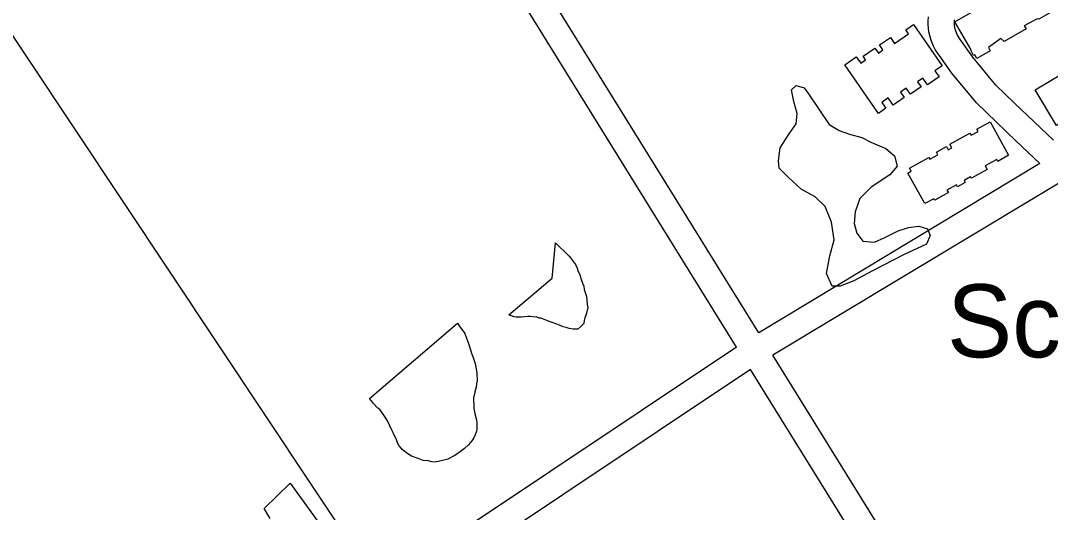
# Model space of a CAD drawing. Extents: x 3625074 to 3663148, y 511451 to 537151.
# Drawn here: x 3648845 to 3650016, y 531546 to 532105 of the extents above; entities that cross this region are included whole.
import ezdxf

# ---------------------------------------------------------------- set-up
doc = ezdxf.new("R2010")
doc.units = 0
for name, color, linetype in [('V-BLDG-IDEN', 7, 'Continuous'), ('V-BLDG-OTLN', 7, 'Continuous'), ('V-ROAD-CNTR', 7, 'Continuous'), ('V-SITE-VEGE', 7, 'Continuous')]:
    doc.layers.add(name, color=color, linetype=linetype)

msp = doc.modelspace()

# ---------------------------------------------------------------- linework, layer by layer
at = {"layer": 'V-BLDG-OTLN'}
for points in [[(3649932.2, 532062), (3649929.8, 532066.1), (3649928.5, 532065.4), (3649925.2, 532071.2), (3649925.8, 532071.6), (3649907.2, 532103.7), (3649940.1, 532122.7), (3649938.5, 532125.5), (3650034.2, 532181), (3650058.6, 532139), (3650044.2, 532130.6), (3650040.3, 532136), (3650025.7, 532127.6), (3650029, 532121.8), (3650002.6, 532106.5), (3650000.7, 532107.2), (3649986, 532099.2), (3649988, 532095.7), (3649963.3, 532081.4), (3649959.3, 532084.5), (3649945.3, 532074.4), (3649947.4, 532070.8)], [(3649892.8, 532053.7), (3649884.5, 532048), (3649889.2, 532041.2), (3649876, 532032.1), (3649870.8, 532039.6), (3649864.8, 532035.4), (3649868.7, 532029.8), (3649856.7, 532021.5), (3649851.9, 532028.3), (3649845.2, 532023.7), (3649849.6, 532017.5), (3649837.1, 532008.9), (3649831.5, 532017), (3649824.2, 532012), (3649828.7, 532005.4), (3649820.2, 531999.5), (3649781.9, 532054.8), (3649795, 532063.9), (3649800.1, 532056.5), (3649805.7, 532060.4), (3649802.8, 532064.5), (3649816.3, 532073.8), (3649820.3, 532068.1), (3649825.4, 532071.7), (3649821.6, 532077.3), (3649833.9, 532085.9), (3649838.7, 532079), (3649854.5, 532090), (3649851.4, 532094.5), (3649860.2, 532100.7)], [(3650103.4, 532089.4), (3650127.8, 532048.8), (3650022.8, 531985.8), (3649998.5, 532026.3), (3650034, 532047.6), (3650036.7, 532043), (3650050, 532051), (3650046.8, 532056.3)], [(3649947.1, 531989.8), (3649968.2, 531951.8), (3649955.8, 531944.9), (3649954.7, 531947), (3649941.7, 531939.9), (3649944, 531935.7), (3649926, 531925.8), (3649925.1, 531927.4), (3649917.7, 531923.3), (3649919, 531920.8), (3649910.2, 531915.9), (3649909, 531918.1), (3649898.2, 531912.1), (3649899.8, 531909.3), (3649884.2, 531900.7), (3649883.2, 531902.4), (3649873.1, 531896.8), (3649853.8, 531931.6), (3649857.4, 531933.6), (3649855.5, 531937), (3649877.7, 531949.2), (3649878.8, 531947.2), (3649887.9, 531952.2), (3649886.1, 531955.4), (3649897.5, 531961.7), (3649899.6, 531958), (3649903.7, 531960.3), (3649901.3, 531964.6), (3649924, 531977.1), (3649925.5, 531974.5), (3649933.7, 531979), (3649932.2, 531981.6)]]:
    msp.add_lwpolyline(points, close=True, dxfattribs=at)
at = {"layer": 'V-ROAD-CNTR'}
for points in [[(3649684.3, 531750), (3649202.8, 532527.6)], [(3649659.1, 531733.7), (3649177.3, 532511.8)], [(3650746.7, 532354.2), (3649700.1, 531724.5)], [(3648743.6, 532226.9), (3649988.4, 530353.9)], [(3650003.9, 531942.3), (3649976.5, 531968.3), (3649954.4, 531989.5), (3649931.7, 532011.3), (3649903.8, 532045.3), (3649889.3, 532065.8), (3649887.1, 532068.7), (3649884.9, 532072.3), (3649882.9, 532076), (3649881.2, 532079.9), (3649879.7, 532083.9), (3649878.6, 532087.9), (3649877.7, 532092.1), (3649877, 532096.3), (3649876.7, 532100.5), (3649876.7, 532104.9), (3649877, 532109.1)], [(3650019.3, 531969), (3649997.2, 531990), (3649975.1, 532011.2), (3649953.7, 532031.7), (3649927.7, 532063.5), (3649913.7, 532083.2), (3649912.1, 532085.4), (3649910.9, 532087.3), (3649909.9, 532089.2), (3649909, 532091.2), (3649908.3, 532093.3), (3649907.6, 532095.4), (3649907.2, 532097.5), (3649906.9, 532099.6), (3649906.7, 532101.8), (3649906.7, 532103.8), (3649906.8, 532105.7)], [(3650003.9, 531942.3), (3649684.3, 531750)], [(3649659.1, 531733.7), (3648916.4, 531237.2)], [(3650338.6, 530693.3), (3649700.1, 531724.5)], [(3649674.9, 531708.1), (3648933.5, 531212.6)], [(3650313.1, 530677.5), (3649674.9, 531708.1)]]:
    msp.add_lwpolyline(points, dxfattribs=at)
at = {"layer": 'V-SITE-VEGE'}
for points in [[(3649740.8, 532021.7), (3649764.3, 531986.7), (3649775.5, 531980), (3649787.4, 531976), (3649801.3, 531972.1), (3649811.8, 531966.8), (3649828.6, 531959.4), (3649838.5, 531951.3), (3649841.4, 531939.5), (3649833.3, 531929.7), (3649812, 531915.4), (3649799.1, 531902.7), (3649793.8, 531887.4), (3649792.7, 531874.2), (3649795.6, 531863.1), (3649802.7, 531854.2), (3649815.9, 531853.1), (3649827.6, 531858.1), (3649842.7, 531866), (3649854.5, 531869.7), (3649866.2, 531871.3), (3649876, 531868), (3649878.9, 531860.4), (3649874.9, 531850.7), (3649849.5, 531839.1), (3649813.7, 531820.4), (3649792.4, 531809), (3649776.6, 531803.1), (3649767.6, 531803), (3649761.1, 531817.4), (3649764.9, 531837.6), (3649770.1, 531855.7), (3649767, 531875.8), (3649759.7, 531893.7), (3649748.4, 531904.6), (3649732.3, 531913.3), (3649717.5, 531926.9), (3649707.6, 531937.2), (3649706.8, 531945.5), (3649708.6, 531960.1), (3649718.7, 531976.2), (3649726.8, 531987.4), (3649728, 531999.2), (3649724.3, 532013), (3649721.3, 532026.2), (3649726.8, 532031.1), (3649735.8, 532028.5)], [(3649400.1, 531770.5), (3649449.6, 531812), (3649453.2, 531852.2), (3649468.7, 531837.2), (3649470.1, 531835.1), (3649475.8, 531827.6), (3649478, 531823.5), (3649478.7, 531820.7), (3649480.9, 531815.9), (3649482.4, 531810.4), (3649483.8, 531806.2), (3649485.3, 531802.8), (3649486, 531799.3), (3649488.3, 531791.1), (3649489, 531786.9), (3649489.1, 531782.1), (3649489.9, 531778.6), (3649488.6, 531772.3), (3649487.3, 531768.8), (3649486.6, 531766.8), (3649486, 531764), (3649485.3, 531760.5), (3649481.9, 531757), (3649478.5, 531754.1), (3649473, 531754), (3649468.8, 531754.6), (3649465.3, 531756), (3649461.8, 531756.6), (3649457.6, 531758.6), (3649453.5, 531759.9), (3649445.1, 531763.2), (3649441.6, 531764.6), (3649439.5, 531765.2), (3649436.7, 531766.6), (3649434.6, 531766.5), (3649431.8, 531767.9), (3649429.7, 531767.8), (3649424.9, 531768.4), (3649421.4, 531768.4), (3649414.5, 531767.5), (3649408.7, 531767.7), (3649406.4, 531768.1), (3649403.1, 531769)], [(3649241.8, 531675), (3649342, 531760.7), (3649343.9, 531757.7), (3649350.3, 531749.1), (3649352.2, 531743.8), (3649354.7, 531736.7), (3649358.1, 531725.6), (3649359.6, 531721.7), (3649361.8, 531715.1), (3649364, 531704.2), (3649364.2, 531695.2), (3649363.6, 531691.7), (3649363.2, 531688), (3649361.6, 531682.9), (3649361, 531680.1), (3649359.9, 531676.2), (3649360.6, 531663.7), (3649361.9, 531656.1), (3649363.4, 531651), (3649363.9, 531647.1), (3649364, 531643.9), (3649363.8, 531640.4), (3649363.4, 531638.1), (3649362.1, 531633.9), (3649360.5, 531630.4), (3649358, 531626.9), (3649354.2, 531622.4), (3649349.9, 531618.4), (3649346.4, 531615.6), (3649342.1, 531612.7), (3649338, 531610.1), (3649330.9, 531606.3), (3649327.7, 531605.3), (3649321.9, 531603.8), (3649315.9, 531602.8), (3649312.7, 531603.2), (3649308.5, 531604.1), (3649302.9, 531604.7), (3649297.3, 531606.9), (3649293.9, 531608), (3649291.8, 531608.8), (3649289.7, 531609.5), (3649285.5, 531612.2), (3649279.1, 531617.2), (3649278.2, 531618.1), (3649275.6, 531621.3), (3649273.7, 531624.9), (3649272.5, 531628.2), (3649269.3, 531635.3), (3649267.7, 531638.5), (3649262.4, 531649.9), (3649259.7, 531654.1), (3649257.4, 531657.5), (3649253.4, 531662.5), (3649251.5, 531664.1), (3649246.1, 531670), (3649243.7, 531673)]]:
    msp.add_lwpolyline(points, close=True, dxfattribs=at)
msp.add_lwpolyline([(3649128.9, 531538.7), (3649122.2, 531550.1), (3649151.5, 531578.8), (3649196.8, 531516.1)], dxfattribs=at)

# ---------------------------------------------------------------- texts
at = {"layer": 'V-BLDG-IDEN'}
msp.add_text('Sch.', height=83, dxfattribs=at).set_placement((3649898.2, 531722))

doc.saveas('drawing.dxf')
